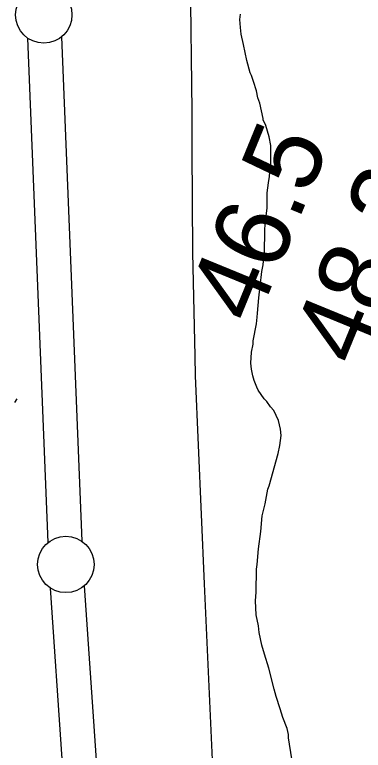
# Model space of a CAD drawing. Extents: x 3172231 to 3210228, y 940198 to 965780.
# Drawn here: x 3185043 to 3185352, y 958366 to 959018 of the extents above; entities that cross this region are included whole.
import ezdxf

# ---------------------------------------------------------------- set-up
doc = ezdxf.new("R2010")
doc.units = 0
for name, color, linetype in [('V-LEVE-TOET', 7, 'Continuous'), ('V-RIVR-RANG', 7, 'Continuous'), ('V-ROAD-CNTR', 7, 'Continuous'), ('V-SITE-VEGE', 7, 'Continuous'), ('V-SURV-LINE', 7, 'Continuous')]:
    doc.layers.add(name, color=color, linetype=linetype)

msp = doc.modelspace()

# ---------------------------------------------------------------- linework, layer by layer
at = {"layer": 'V-LEVE-TOET'}
for points in [[(3185198.882, 959052.353), (3185200.405, 958932.688), (3185200.461, 958898.988), (3185200.461, 958898.988), (3185200.907, 958807.185), (3185202.902, 958715.402), (3185203.457, 958697.965)], [(3185203.457, 958697.965), (3185203.457, 958697.967), (3185211.397, 958513.684), (3185211.397, 958513.684), (3185219.952, 958325.036), (3185219.952, 958325.036), (3185233.585, 958143.541), (3185233.585, 958143.539), (3185247.489, 957955.684), (3185248.542, 957939.355), (3185248.542, 957939.355), (3185259.394, 957763.551)]]:
    msp.add_lwpolyline(points, dxfattribs=at)
at = {"layer": 'V-ROAD-CNTR'}
msp.add_lwpolyline([(3185045.192, 958677.55), (3185043.206, 958674.266)], dxfattribs=at)
at = {"layer": 'V-SITE-VEGE'}
msp.add_lwpolyline([(3185288.953, 958358.665), (3185286.133, 958377.195), (3185286.159, 958380.179), (3185285.014, 958385.561), (3185280.923, 958395.148), (3185278.604, 958402.928), (3185275.119, 958413.705), (3185273.388, 958420.285), (3185268.78, 958438.829), (3185264.713, 958451.4), (3185262.394, 958459.182), (3185260.109, 958470.543), (3185259.566, 958476.517), (3185257.264, 958486.087), (3185256.781, 958498.627), (3185257.446, 958506.381), (3185257.631, 958526.674), (3185258.261, 958530.846), (3185259.578, 958544.564), (3185261.51, 958560.065), (3185262.824, 958573.782), (3185265.309, 958584.504), (3185267.813, 958597.613), (3185269.034, 958600.589), (3185277.05, 958629.166), (3185278.307, 958636.318), (3185279.581, 958645.26), (3185279.032, 958650.638), (3185277.31, 958658.412), (3185273.214, 958667.403), (3185270.257, 958670.413), (3185266.72, 958675.22), (3185264.352, 958677.628), (3185259.052, 958685.435), (3185257.878, 958687.833), (3185255.544, 958693.824), (3185254.389, 958698.01), (3185253.248, 958703.992), (3185252.699, 958709.368), (3185253.381, 958718.914), (3185254.639, 958726.063), (3185254.665, 958729.049), (3185257.784, 958743.943), (3185258.433, 958749.906), (3185258.466, 958753.486), (3185259.783, 958767.204), (3185261.067, 958777.339), (3185262.38, 958790.461), (3185263.625, 958796.42), (3185264.283, 958802.978), (3185264.907, 958805.958), (3185265.104, 958828.04), (3185265.765, 958835.197), (3185267.06, 958846.527), (3185267.183, 958860.255), (3185268.456, 958869.196), (3185269.102, 958874.562), (3185269.765, 958882.316), (3185270.394, 958885.295), (3185270.543, 958902.007), (3185268.821, 958909.781), (3185265.927, 958919.956), (3185263.582, 958924.75), (3185263.592, 958925.944), (3185260.729, 958939.699), (3185258.984, 958944.491), (3185257.844, 958950.469), (3185254.935, 958958.853), (3185253.193, 958964.24), (3185252.019, 958966.638), (3185249.129, 958977.408), (3185246.277, 958991.759), (3185243.968, 959000.733), (3185243.426, 959006.707), (3185242.893, 959013.873), (3185243.532, 959018.645)], dxfattribs=at)
at = {"layer": 'V-SURV-LINE'}
for points in [[(3185072.856, 958550.207), (3185054.87, 958997.247)], [(3185084.845, 958998.46), (3185102.831, 958551.42)], [(3185116.484, 957904.901), (3185075.047, 958509.892)], [(3185104.977, 958511.93), (3185146.414, 957906.938)]]:
    msp.add_lwpolyline(points, dxfattribs=at)
for centre in [(3185069.054, 959017.825), (3185088.647, 958530.842)]:
    msp.add_circle(centre, 25, dxfattribs=at)

# ---------------------------------------------------------------- texts
at = {"layer": 'V-RIVR-RANG'}
for s, p in [('46.5', (3185256.682, 958741.721)), ('48.3', (3185349.301, 958704.014))]:
    msp.add_text(s, height=67, rotation=67.708326, dxfattribs=at).set_placement(p)

doc.saveas('drawing.dxf')
